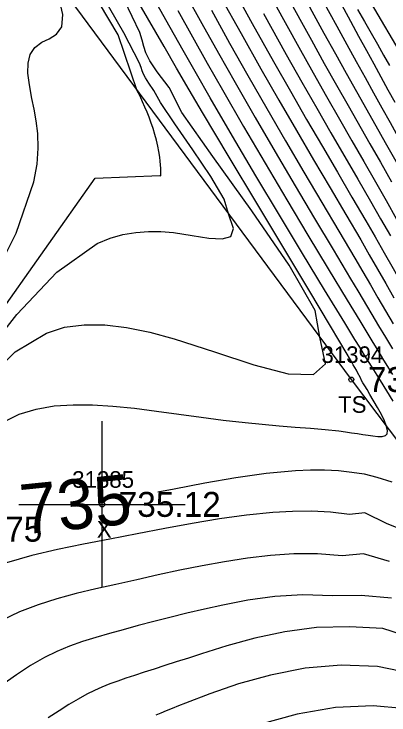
# Model space of a CAD drawing. Extents: x 1376587 to 1378239, y 1000335 to 1003031.
# Drawn here: x 1377033.64 to 1377056.19, y 1002090.3 to 1002132.49 of the extents above; entities that cross this region are included whole.
import ezdxf

# ---------------------------------------------------------------- set-up
doc = ezdxf.new("R2010")
doc.units = 0
for name, color, linetype in [('RD_DTM_BkLn2', 7, 'Continuous'), ('RD_DTM_BkLn_txCode', 7, 'Continuous'), ('RD_DTM_Major1', 7, 'Continuous'), ('RD_DTM_Major1_Lbl', 7, 'Continuous'), ('RD_DTM_Minor1', 7, 'Continuous'), ('RD_EX_Misc', 7, 'Continuous'), ('RD_EX_Misc_txCode', 7, 'Continuous'), ('RD_EX_TX_Misc_ELEV', 7, 'Continuous'), ('RD_SMD_Locator', 7, 'Continuous')]:
    doc.layers.add(name, color=color, linetype=linetype)

msp = doc.modelspace()

# ---------------------------------------------------------------- linework, layer by layer
at = {"layer": 'RD_DTM_BkLn2'}
for points in [[(1376931.277, 1002334.72), (1376930.538, 1002327.778), (1376948.096, 1002284.738), (1376977.707, 1002235.156), (1376998.585, 1002198.065), (1377023.427, 1002151.701), (1377053.922, 1002110.488), (1377069.919, 1002089.279), (1377076.048, 1002081.264), (1377085.906, 1002071.338), (1377113.825, 1002030.519), (1377124.485, 1002013.092), (1377135.759, 1001990.148)], [(1376935.374, 1002334.231), (1376953.076, 1002295.685), (1376977.004, 1002261.504), (1376998.814, 1002228.831), (1377019.729, 1002192.044), (1377041.392, 1002156.493), (1377062.715, 1002120.197), (1377083.309, 1002087.295), (1377105.033, 1002051.213), (1377126.385, 1002017.412), (1377141.025, 1001985.591), (1377143.73, 1001977.344), (1377160.135, 1001942.462), (1377172.58, 1001925.323), (1377184.431, 1001906.97)]]:
    msp.add_lwpolyline(points, dxfattribs=at)
at = {"layer": 'RD_DTM_Major1'}
for points in [[(1377051.37, 1002134.838), (1377053.043, 1002131.76), (1377053.644, 1002130.665), (1377054.209, 1002129.641), (1377054.746, 1002128.673), (1377055.261, 1002127.746), (1377055.761, 1002126.846), (1377056.255, 1002125.958), (1377057.005, 1002124.605), (1377058.551, 1002121.806), (1377058.717, 1002121.506)], [(1377046.654, 1002134.308), (1377047.966, 1002131.923), (1377049.247, 1002129.627), (1377050.257, 1002127.847), (1377051.236, 1002126.147), (1377052.181, 1002124.521), (1377053.09, 1002122.966), (1377053.96, 1002121.477), (1377054.79, 1002120.049), (1377055.351, 1002119.076), (1377055.897, 1002118.12), (1377056.437, 1002117.169), (1377056.978, 1002116.212), (1377057.528, 1002115.238), (1377058.093, 1002114.234), (1377058.959, 1002112.698), (1377059.872, 1002111.077), (1377061.835, 1002107.591), (1377062.881, 1002105.73), (1377063.968, 1002103.795), (1377065.051, 1002101.861)], [(1377028.947, 1002110.94), (1377029.644, 1002111.929), (1377031.967, 1002115.725), (1377033.76, 1002119.294), (1377034.832, 1002122.384), (1377035.026, 1002123.461), (1377035.095, 1002124.427), (1377035.07, 1002125.293), (1377034.978, 1002126.07), (1377034.85, 1002126.772), (1377034.716, 1002127.408), (1377034.562, 1002128.223), (1377034.478, 1002128.932), (1377034.488, 1002129.541), (1377034.616, 1002130.052), (1377034.885, 1002130.469), (1377035.319, 1002130.795), (1377035.758, 1002131.004), (1377036.192, 1002131.276), (1377036.505, 1002131.727), (1377036.582, 1002132.47), (1377036.307, 1002133.622)], [(1377056.447, 1002109.182), (1377056.065, 1002109.801), (1377055.675, 1002110.43), (1377055.278, 1002111.069), (1377055.003, 1002111.513), (1377054.722, 1002111.967), (1377054.436, 1002112.43), (1377054.142, 1002112.906), (1377053.84, 1002113.397), (1377053.528, 1002113.905), (1377052.311, 1002115.896), (1377050.989, 1002118.076), (1377049.6, 1002120.383), (1377048.185, 1002122.756), (1377046.784, 1002125.132), (1377045.436, 1002127.449), (1377044.612, 1002128.885), (1377043.811, 1002130.291), (1377043.02, 1002131.688), (1377042.222, 1002133.098)], [(1377042.284, 1002103.728), (1377043.267, 1002103.913), (1377045.117, 1002104.264), (1377046.978, 1002104.59), (1377048.808, 1002104.855), (1377050.566, 1002105.02), (1377051.459, 1002105.055), (1377052.32, 1002105.051), (1377053.15, 1002105.005), (1377053.95, 1002104.917), (1377054.698, 1002104.824), (1377055.457, 1002104.61), (1377056.353, 1002104.326)], [(1377057.534, 1002092.803), (1377055.492, 1002093.209), (1377053.306, 1002093.305), (1377051.145, 1002093.11), (1377049.07, 1002092.704), (1377047.139, 1002092.167), (1377045.412, 1002091.578), (1377043.949, 1002091.018), (1377043.531, 1002090.851), (1377043.147, 1002090.696), (1377042.793, 1002090.55), (1377042.466, 1002090.414), (1377042.165, 1002090.286)]]:
    msp.add_lwpolyline(points, dxfattribs=at)
at = {"layer": 'RD_DTM_Minor1'}
for points in [[(1377032.454, 1002114.03), (1377038.518, 1002122.611), (1377042.402, 1002122.767), (1377042.468, 1002122.76), (1377042.473, 1002122.958), (1377042.464, 1002123.185), (1377042.449, 1002123.413), (1377042.428, 1002123.643), (1377042.401, 1002123.875), (1377042.35, 1002124.208), (1377042.285, 1002124.547), (1377042.205, 1002124.892), (1377042.111, 1002125.245), (1377042, 1002125.608), (1377041.873, 1002125.981), (1377041.764, 1002126.275), (1377041.644, 1002126.577), (1377041.514, 1002126.888), (1377041.372, 1002127.208), (1377041.219, 1002127.538), (1377041.054, 1002127.878), (1377039.898, 1002131.236), (1377037.039, 1002136.072)], [(1377052.144, 1002135.274), (1377053.875, 1002132.058), (1377054.364, 1002131.156), (1377054.828, 1002130.302), (1377055.272, 1002129.487), (1377056.119, 1002127.938), (1377056.532, 1002127.184)], [(1377042.056, 1002127.894), (1377041.739, 1002128.333), (1377041.541, 1002128.645), (1377041.423, 1002128.875), (1377041.348, 1002129.069), (1377041.28, 1002129.272), (1377041.182, 1002129.531), (1377040.249, 1002131.357), (1377038.569, 1002134.301)], [(1377050.682, 1002134.269), (1377052.279, 1002131.349), (1377052.972, 1002130.096), (1377053.623, 1002128.928), (1377054.24, 1002127.828), (1377055.404, 1002125.761), (1377055.968, 1002124.759), (1377056.675, 1002123.493)], [(1377043.946, 1002133.703), (1377044.937, 1002131.919), (1377045.93, 1002130.142), (1377046.935, 1002128.362), (1377048.135, 1002126.273), (1377049.346, 1002124.196), (1377050.547, 1002122.157), (1377051.717, 1002120.185), (1377052.835, 1002118.31), (1377053.88, 1002116.558), (1377054.317, 1002115.823), (1377055.155, 1002114.414), (1377055.567, 1002113.723), (1377055.98, 1002113.031), (1377056.4, 1002112.33)], [(1377046.085, 1002133.509), (1377047.292, 1002131.328), (1377048.486, 1002129.197), (1377049.565, 1002127.306), (1377050.624, 1002125.478), (1377051.654, 1002123.717), (1377052.647, 1002122.029), (1377053.594, 1002120.419), (1377054.487, 1002118.892), (1377055.005, 1002118), (1377055.506, 1002117.129), (1377055.997, 1002116.271), (1377056.485, 1002115.414)], [(1377050.001, 1002133.688), (1377051.521, 1002130.921), (1377052.3, 1002129.523), (1377053.034, 1002128.219), (1377053.731, 1002126.99), (1377055.043, 1002124.685), (1377055.675, 1002123.572), (1377056.345, 1002122.382)], [(1377042.963, 1002128.067), (1377042.249, 1002129.015), (1377041.811, 1002129.682), (1377041.568, 1002130.159), (1377041.438, 1002130.539), (1377041.341, 1002130.913), (1377041.196, 1002131.374), (1377040.285, 1002133.307)], [(1377054.875, 1002109.882), (1377054.733, 1002110.106), (1377054.625, 1002110.286), (1377054.54, 1002110.44), (1377054.466, 1002110.584), (1377054.301, 1002110.907), (1377054.227, 1002111.045), (1377054.043, 1002111.378), (1377053.934, 1002111.57), (1377053.814, 1002111.781), (1377053.682, 1002112.009), (1377052.681, 1002113.71), (1377051.378, 1002115.887), (1377049.865, 1002118.402), (1377048.233, 1002121.113), (1377046.575, 1002123.88), (1377044.981, 1002126.563), (1377044.182, 1002127.923), (1377043.414, 1002129.239), (1377042.664, 1002130.531), (1377041.163, 1002133.122)], [(1377049.321, 1002133.103), (1377050.764, 1002130.49), (1377051.624, 1002128.957), (1377052.44, 1002127.519), (1377053.217, 1002126.16), (1377053.963, 1002124.864), (1377054.682, 1002123.614), (1377055.381, 1002122.393), (1377056.016, 1002121.274), (1377056.648, 1002120.153)], [(1377043.481, 1002132.699), (1377044.368, 1002131.115), (1377045.261, 1002129.529), (1377046.174, 1002127.923), (1377047.441, 1002125.73), (1377048.74, 1002123.514), (1377050.041, 1002121.317), (1377051.315, 1002119.184), (1377052.534, 1002117.156), (1377053.668, 1002115.277), (1377054.053, 1002114.639), (1377054.427, 1002114.021), (1377054.792, 1002113.418), (1377055.151, 1002112.826), (1377055.508, 1002112.239), (1377055.865, 1002111.653), (1377056.393, 1002110.79)], [(1377045.51, 1002132.715), (1377046.606, 1002130.74), (1377047.703, 1002128.788), (1377048.839, 1002126.801), (1377049.968, 1002124.855), (1377051.075, 1002122.965), (1377052.148, 1002121.147), (1377053.172, 1002119.416), (1377054.132, 1002117.789), (1377054.609, 1002116.976), (1377055.072, 1002116.186), (1377055.527, 1002115.408), (1377056.443, 1002113.845)], [(1377054.298, 1002132.757), (1377054.71, 1002132.039), (1377055.107, 1002131.346), (1377055.491, 1002130.674), (1377055.863, 1002130.021), (1377056.226, 1002129.384)], [(1377048.643, 1002132.514), (1377050.006, 1002130.058), (1377050.943, 1002128.398), (1377051.84, 1002126.828), (1377052.701, 1002125.337), (1377054.321, 1002122.544), (1377055.086, 1002121.218), (1377055.686, 1002120.171), (1377056.276, 1002119.131)], [(1377032.011, 1002110.47), (1377033.718, 1002112.15), (1377035.585, 1002113.291), (1377036.683, 1002113.634), (1377037.852, 1002113.792), (1377039.094, 1002113.782), (1377040.409, 1002113.624), (1377041.799, 1002113.336), (1377043.267, 1002112.936), (1377045.689, 1002112.154), (1377048.058, 1002111.378), (1377050.126, 1002110.843), (1377051.643, 1002110.785), (1377052.362, 1002111.438), (1377052.034, 1002113.04), (1377051.749, 1002114.637), (1377050.18, 1002117.368), (1377047.937, 1002120.646), (1377045.59, 1002123.907), (1377043.735, 1002126.573), (1377042.963, 1002128.067)], [(1377031.387, 1002111.31), (1377033.799, 1002114.41), (1377036.212, 1002116.961), (1377038.642, 1002118.671), (1377039.414, 1002118.993), (1377040.186, 1002119.215), (1377040.956, 1002119.348), (1377041.721, 1002119.405), (1377042.476, 1002119.396), (1377043.221, 1002119.334), (1377044.347, 1002119.169), (1377045.355, 1002119.006), (1377046.161, 1002118.95), (1377046.684, 1002119.104), (1377046.839, 1002119.573), (1377046.544, 1002120.459), (1377046.267, 1002121.338), (1377045.47, 1002122.708), (1377044.401, 1002124.309), (1377043.31, 1002125.881), (1377042.446, 1002127.163), (1377042.056, 1002127.894)], [(1377032.987, 1002107.93), (1377033.953, 1002108.4), (1377034.98, 1002108.716), (1377036.06, 1002108.9), (1377037.19, 1002108.975), (1377038.363, 1002108.963), (1377039.575, 1002108.886), (1377040.88, 1002108.757), (1377042.209, 1002108.596), (1377043.551, 1002108.415), (1377044.893, 1002108.229), (1377046.223, 1002108.052), (1377047.53, 1002107.896), (1377048.569, 1002107.794), (1377049.577, 1002107.708), (1377050.549, 1002107.632), (1377051.476, 1002107.559), (1377052.354, 1002107.482), (1377053.174, 1002107.394), (1377053.566, 1002107.343), (1377053.939, 1002107.29), (1377054.292, 1002107.237), (1377054.623, 1002107.187), (1377054.929, 1002107.141), (1377055.208, 1002107.102), (1377055.523, 1002107.069), (1377055.78, 1002107.067), (1377055.969, 1002107.115), (1377056.078, 1002107.227), (1377056.097, 1002107.421), (1377056.014, 1002107.714), (1377055.915, 1002108.006), (1377055.731, 1002108.382), (1377055.498, 1002108.798), (1377055.034, 1002109.59), (1377054.875, 1002109.882)], [(1377057.511, 1002101.234), (1377056.079, 1002101.803), (1377054.74, 1002102.469), (1377053.815, 1002102.364), (1377052.678, 1002102.503), (1377051.532, 1002102.562), (1377050.377, 1002102.552), (1377049.208, 1002102.487), (1377047.61, 1002102.327), (1377045.989, 1002102.102), (1377044.351, 1002101.828), (1377042.703, 1002101.521), (1377041.049, 1002101.198), (1377039.396, 1002100.874), (1377037.819, 1002100.573), (1377036.254, 1002100.257), (1377034.708, 1002099.896), (1377033.186, 1002099.462)], [(1377056.225, 1002099.537), (1377054.651, 1002099.991), (1377053.363, 1002099.887), (1377051.894, 1002100.005), (1377050.459, 1002099.999), (1377049.055, 1002099.898), (1377047.678, 1002099.73), (1377046.301, 1002099.518), (1377044.948, 1002099.274), (1377043.618, 1002099.007), (1377042.311, 1002098.726), (1377041.024, 1002098.438), (1377039.756, 1002098.152), (1377038.56, 1002097.883), (1377037.382, 1002097.604), (1377036.224, 1002097.294), (1377035.089, 1002096.936), (1377033.977, 1002096.509), (1377032.89, 1002095.994)], [(1377056.331, 1002097.325), (1377054.521, 1002097.5), (1377052.796, 1002097.48), (1377051.01, 1002097.539), (1377049.314, 1002097.43), (1377047.709, 1002097.204), (1377046.195, 1002096.913), (1377045.087, 1002096.672), (1377044.029, 1002096.425), (1377043.017, 1002096.175), (1377042.046, 1002095.925), (1377041.111, 1002095.677), (1377040.209, 1002095.433), (1377039.372, 1002095.205), (1377038.557, 1002094.972), (1377037.762, 1002094.722), (1377036.985, 1002094.444), (1377036.223, 1002094.126), (1377035.473, 1002093.757), (1377034.639, 1002093.271), (1377033.793, 1002092.716), (1377032.911, 1002092.101)], [(1377058.186, 1002094.738), (1377055.823, 1002095.512), (1377053.808, 1002095.602), (1377051.826, 1002095.56), (1377049.921, 1002095.311), (1377048.118, 1002094.921), (1377046.438, 1002094.455), (1377044.906, 1002093.976), (1377044.125, 1002093.727), (1377043.393, 1002093.493), (1377042.707, 1002093.273), (1377042.062, 1002093.065), (1377041.457, 1002092.868), (1377040.886, 1002092.682), (1377040.368, 1002092.511), (1377039.873, 1002092.341), (1377039.396, 1002092.166), (1377038.93, 1002091.98), (1377038.471, 1002091.775), (1377038.012, 1002091.546), (1377037.49, 1002091.253), (1377036.941, 1002090.92), (1377036.346, 1002090.546), (1377035.684, 1002090.13)], [(1377057.027, 1002090.68), (1377055.241, 1002090.859), (1377052.975, 1002090.748), (1377050.669, 1002090.339), (1377048.403, 1002089.721)]]:
    msp.add_lwpolyline(points, dxfattribs=at)
at = {"layer": 'RD_EX_Misc'}
for p, q in [((1377038.935, 1002097.975), (1377038.935, 1002107.975)), ((1377033.935, 1002102.975), (1377043.935, 1002102.975))]:
    msp.add_line(p, q, dxfattribs=at)
at = {"layer": 'RD_SMD_Locator'}
for centre in [(1377053.922, 1002110.488), (1377038.935, 1002102.975)]:
    msp.add_circle(centre, 0.15, dxfattribs=at)

# ---------------------------------------------------------------- texts
at = {"layer": 'RD_DTM_BkLn_txCode'}
for s, p in [('31394', (1377052.127, 1002111.488)), ('TS', (1377053.127, 1002108.488))]:
    msp.add_text(s, height=1, dxfattribs=at).set_placement(p)
at = {"layer": 'RD_DTM_Major1_Lbl'}
msp.add_text('735', height=3, rotation=5.7824, dxfattribs=at).set_placement((1377034.159, 1002101.161))
at = {"layer": 'RD_EX_Misc_txCode'}
for s, p in [('31385', (1377037.14, 1002103.975)), ('X', (1377038.62, 1002100.975))]:
    msp.add_text(s, height=1, dxfattribs=at).set_placement(p)
at = {"layer": 'RD_EX_TX_Misc_ELEV'}
for s, p in [('736.66', (1377054.922, 1002109.738)), ('735.12', (1377039.935, 1002102.225)), ('734.75', (1377029.204, 1002100.731))]:
    msp.add_text(s, height=1.5, dxfattribs=at).set_placement(p)

doc.saveas('drawing.dxf')
